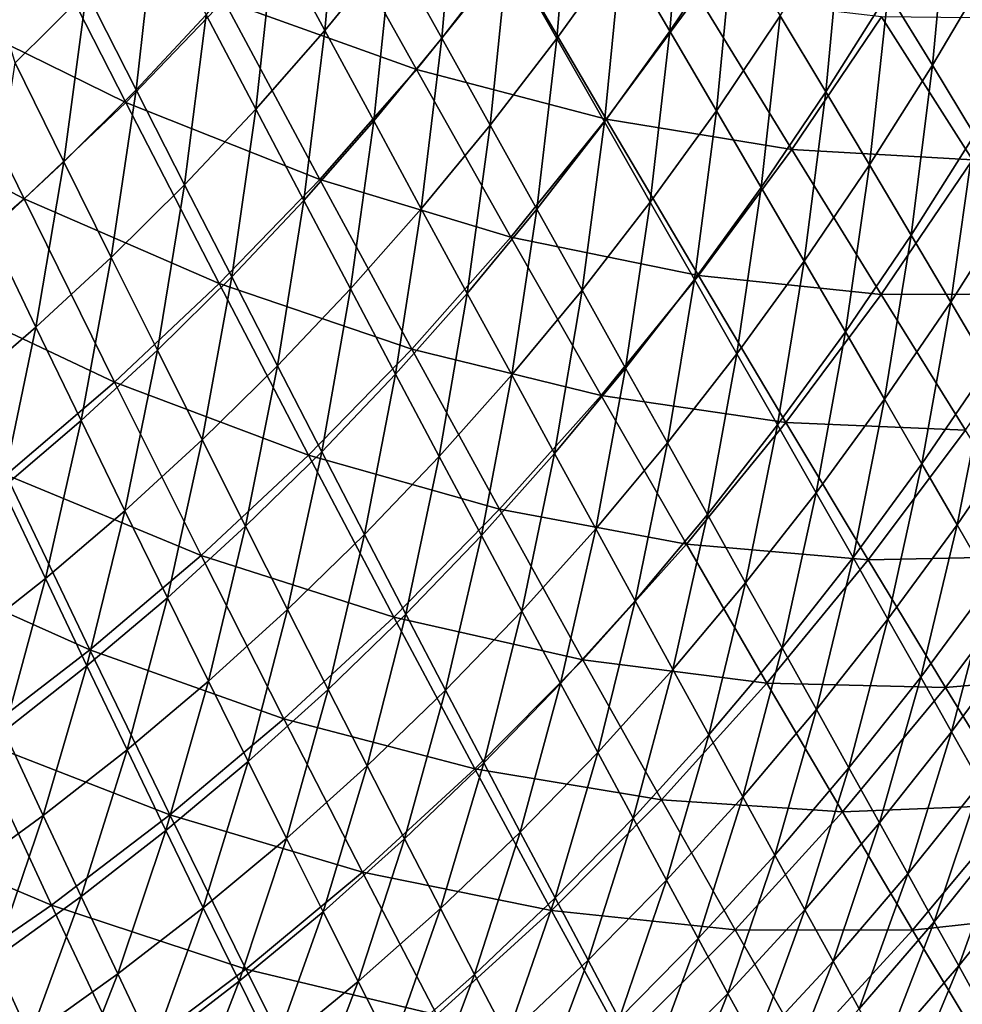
# Model space of a CAD drawing. Header units: millimetres. Extents: x -300 to 300, y -500 to 500.
# Tile 292 of 656: x 156 to 206, y -411 to -358. Entities that reach past the tile are written whole.
import ezdxf

# ---------------------------------------------------------------- set-up
doc = ezdxf.new("R2010")
doc.units = ezdxf.units.MM
doc.header["$LTSCALE"] = 81.481481
doc.layers.add('19', color=7, linetype='CONTINUOUS')
doc.layers.add('21', color=7, linetype='CONTINUOUS')

msp = doc.modelspace()

# ---------------------------------------------------------------- linework, layer by layer
at = {"layer": '19', "color": 7, "linetype": 'CONTINUOUS'}
for points in [[(166.645, -356.768, 59.091), (177.002, -360.481, 56.532), (171.699, -350.983, 58.893), (166.645, -356.768, 59.091)], [(177.002, -360.481, 56.532), (181.992, -354.259, 56.33), (171.699, -350.983, 58.893), (177.002, -360.481, 56.532)], [(150.885, -357.095, 61.642), (161.389, -362.252, 59.287), (156.18, -352.024, 61.453), (150.885, -357.095, 61.642)], [(161.389, -362.252, 59.287), (166.645, -356.768, 59.091), (156.18, -352.024, 61.453), (161.389, -362.252, 59.287)], [(177.002, -360.481, 56.532), (187.195, -363.152, 53.774), (181.992, -354.259, 56.33), (177.002, -360.481, 56.532)], [(187.195, -363.152, 53.774), (192.103, -356.484, 53.57), (181.992, -354.259, 56.33), (187.195, -363.152, 53.774)], [(187.195, -363.152, 53.774), (197.171, -364.774, 50.813), (192.103, -356.484, 53.57), (187.195, -363.152, 53.774)], [(197.171, -364.774, 50.813), (201.978, -357.65, 50.611), (192.103, -356.484, 53.57), (197.171, -364.774, 50.813)], [(145.391, -361.881, 61.828), (155.93, -367.439, 59.479), (150.885, -357.095, 61.642), (145.391, -361.881, 61.828)], [(155.93, -367.439, 59.479), (161.389, -362.252, 59.287), (150.885, -357.095, 61.642), (155.93, -367.439, 59.479)], [(161.389, -362.252, 59.287), (171.805, -366.389, 56.732), (166.645, -356.768, 59.091), (161.389, -362.252, 59.287)], [(171.805, -366.389, 56.732), (177.002, -360.481, 56.532), (166.645, -356.768, 59.091), (171.805, -366.389, 56.732)], [(197.171, -364.774, 50.813), (206.874, -365.34, 47.65), (201.978, -357.65, 50.611), (197.171, -364.774, 50.813)], [(206.874, -365.34, 47.65), (211.561, -357.753, 47.451), (201.978, -357.65, 50.611), (206.874, -365.34, 47.65)], [(171.805, -366.389, 56.732), (182.078, -369.493, 53.976), (177.002, -360.481, 56.532), (171.805, -366.389, 56.732)], [(182.078, -369.493, 53.976), (187.195, -363.152, 53.774), (177.002, -360.481, 56.532), (182.078, -369.493, 53.976)], [(150.263, -372.334, 59.668), (155.93, -367.439, 59.479), (145.391, -361.881, 61.828), (150.263, -372.334, 59.668)], [(155.93, -367.439, 59.479), (166.401, -371.987, 56.929), (161.389, -362.252, 59.287), (155.93, -367.439, 59.479)], [(166.401, -371.987, 56.929), (171.805, -366.389, 56.732), (161.389, -362.252, 59.287), (166.401, -371.987, 56.929)], [(182.078, -369.493, 53.976), (192.151, -371.557, 51.015), (187.195, -363.152, 53.774), (182.078, -369.493, 53.976)], [(192.151, -371.557, 51.015), (197.171, -364.774, 50.813), (187.195, -363.152, 53.774), (192.151, -371.557, 51.015)], [(192.151, -371.557, 51.015), (201.97, -372.574, 47.849), (197.171, -364.774, 50.813), (192.151, -371.557, 51.015)], [(201.97, -372.574, 47.849), (206.874, -365.34, 47.65), (197.171, -364.774, 50.813), (201.97, -372.574, 47.849)], [(201.97, -372.574, 47.849), (211.479, -372.54, 44.476), (206.874, -365.34, 47.65), (201.97, -372.574, 47.849)], [(166.401, -371.987, 56.929), (176.748, -375.512, 54.175), (171.805, -366.389, 56.732), (166.401, -371.987, 56.929)], [(176.748, -375.512, 54.175), (182.078, -369.493, 53.976), (171.805, -366.389, 56.732), (176.748, -375.512, 54.175)], [(150.263, -372.334, 59.668), (160.785, -377.28, 57.123), (155.93, -367.439, 59.479), (150.263, -372.334, 59.668)], [(160.785, -377.28, 57.123), (166.401, -371.987, 56.929), (155.93, -367.439, 59.479), (160.785, -377.28, 57.123)], [(176.748, -375.512, 54.175), (186.916, -378.005, 51.215), (182.078, -369.493, 53.976), (176.748, -375.512, 54.175)], [(186.916, -378.005, 51.215), (192.151, -371.557, 51.015), (182.078, -369.493, 53.976), (186.916, -378.005, 51.215)], [(160.785, -377.28, 57.123), (171.203, -381.214, 54.372), (166.401, -371.987, 56.929), (160.785, -377.28, 57.123)], [(171.203, -381.214, 54.372), (176.748, -375.512, 54.175), (166.401, -371.987, 56.929), (171.203, -381.214, 54.372)], [(186.916, -378.005, 51.215), (196.848, -379.459, 48.046), (192.151, -371.557, 51.015), (186.916, -378.005, 51.215)], [(196.848, -379.459, 48.046), (201.97, -372.574, 47.849), (192.151, -371.557, 51.015), (196.848, -379.459, 48.046)], [(154.955, -382.273, 57.313), (160.785, -377.28, 57.123), (150.263, -372.334, 59.668), (154.955, -382.273, 57.313)], [(196.848, -379.459, 48.046), (206.489, -379.87, 44.668), (201.97, -372.574, 47.849), (196.848, -379.459, 48.046)], [(206.489, -379.87, 44.668), (211.479, -372.54, 44.476), (201.97, -372.574, 47.849), (206.489, -379.87, 44.668)], [(171.203, -381.214, 54.372), (181.462, -384.124, 51.413), (176.748, -375.512, 54.175), (171.203, -381.214, 54.372)], [(181.462, -384.124, 51.413), (186.916, -378.005, 51.215), (176.748, -375.512, 54.175), (181.462, -384.124, 51.413)], [(154.955, -382.273, 57.313), (165.439, -386.602, 54.566), (160.785, -377.28, 57.123), (154.955, -382.273, 57.313)], [(165.439, -386.602, 54.566), (171.203, -381.214, 54.372), (160.785, -377.28, 57.123), (165.439, -386.602, 54.566)], [(181.462, -384.124, 51.413), (191.504, -386.002, 48.242), (186.916, -378.005, 51.215), (181.462, -384.124, 51.413)], [(191.504, -386.002, 48.242), (196.848, -379.459, 48.046), (186.916, -378.005, 51.215), (191.504, -386.002, 48.242)], [(191.504, -386.002, 48.242), (201.274, -386.845, 44.859), (196.848, -379.459, 48.046), (191.504, -386.002, 48.242)], [(201.274, -386.845, 44.859), (206.489, -379.87, 44.668), (196.848, -379.459, 48.046), (201.274, -386.845, 44.859)], [(201.274, -386.845, 44.859), (210.714, -386.649, 41.264), (206.489, -379.87, 44.668), (201.274, -386.845, 44.859)], [(165.439, -386.602, 54.566), (175.785, -389.916, 51.607), (171.203, -381.214, 54.372), (165.439, -386.602, 54.566)], [(175.785, -389.916, 51.607), (181.462, -384.124, 51.413), (171.203, -381.214, 54.372), (175.785, -389.916, 51.607)], [(148.908, -386.969, 57.498), (159.455, -391.683, 54.755), (154.955, -382.273, 57.313), (148.908, -386.969, 57.498)], [(159.455, -391.683, 54.755), (165.439, -386.602, 54.566), (154.955, -382.273, 57.313), (159.455, -391.683, 54.755)], [(175.785, -389.916, 51.607), (185.935, -392.207, 48.436), (181.462, -384.124, 51.413), (175.785, -389.916, 51.607)], [(185.935, -392.207, 48.436), (191.504, -386.002, 48.242), (181.462, -384.124, 51.413), (185.935, -392.207, 48.436)], [(185.935, -392.207, 48.436), (195.831, -393.468, 45.049), (191.504, -386.002, 48.242), (185.935, -392.207, 48.436)], [(195.831, -393.468, 45.049), (201.274, -386.845, 44.859), (191.504, -386.002, 48.242), (195.831, -393.468, 45.049)], [(159.455, -391.683, 54.755), (169.884, -395.389, 51.799), (165.439, -386.602, 54.566), (159.455, -391.683, 54.755)], [(169.884, -395.389, 51.799), (175.785, -389.916, 51.607), (165.439, -386.602, 54.566), (169.884, -395.389, 51.799)], [(195.831, -393.468, 45.049), (205.416, -393.698, 41.447), (201.274, -386.845, 44.859), (195.831, -393.468, 45.049)], [(205.416, -393.698, 41.447), (210.714, -386.649, 41.264), (201.274, -386.845, 44.859), (205.416, -393.698, 41.447)], [(205.416, -393.698, 41.447), (214.633, -392.895, 37.63), (210.714, -386.649, 41.264), (205.416, -393.698, 41.447)], [(153.247, -396.459, 54.94), (159.455, -391.683, 54.755), (148.908, -386.969, 57.498), (153.247, -396.459, 54.94)], [(169.884, -395.389, 51.799), (180.137, -398.079, 48.627), (175.785, -389.916, 51.607), (169.884, -395.389, 51.799)], [(180.137, -398.079, 48.627), (185.935, -392.207, 48.436), (175.785, -389.916, 51.607), (180.137, -398.079, 48.627)], [(153.247, -396.459, 54.94), (163.755, -400.547, 51.987), (159.455, -391.683, 54.755), (153.247, -396.459, 54.94)], [(163.755, -400.547, 51.987), (169.884, -395.389, 51.799), (159.455, -391.683, 54.755), (163.755, -400.547, 51.987)], [(180.137, -398.079, 48.627), (190.157, -399.747, 45.237), (185.935, -392.207, 48.436), (180.137, -398.079, 48.627)], [(190.157, -399.747, 45.237), (195.831, -393.468, 45.049), (185.935, -392.207, 48.436), (190.157, -399.747, 45.237)], [(209.263, -400.005, 37.802), (214.633, -392.895, 37.63), (205.416, -393.698, 41.447), (209.263, -400.005, 37.802)], [(190.157, -399.747, 45.237), (199.885, -400.39, 41.629), (195.831, -393.468, 45.049), (190.157, -399.747, 45.237)], [(199.885, -400.39, 41.629), (205.416, -393.698, 41.447), (195.831, -393.468, 45.049), (199.885, -400.39, 41.629)], [(199.885, -400.39, 41.629), (209.263, -400.005, 37.802), (205.416, -393.698, 41.447), (199.885, -400.39, 41.629)], [(163.755, -400.547, 51.987), (174.108, -403.625, 48.814), (169.884, -395.389, 51.799), (163.755, -400.547, 51.987)], [(174.108, -403.625, 48.814), (180.137, -398.079, 48.627), (169.884, -395.389, 51.799), (174.108, -403.625, 48.814)], [(146.812, -400.937, 55.12), (157.395, -405.394, 52.17), (153.247, -396.459, 54.94), (146.812, -400.937, 55.12)], [(157.395, -405.394, 52.17), (163.755, -400.547, 51.987), (153.247, -396.459, 54.94), (157.395, -405.394, 52.17)], [(174.108, -403.625, 48.814), (184.248, -405.687, 45.422), (180.137, -398.079, 48.627), (174.108, -403.625, 48.814)], [(184.248, -405.687, 45.422), (190.157, -399.747, 45.237), (180.137, -398.079, 48.627), (184.248, -405.687, 45.422)], [(184.248, -405.687, 45.422), (194.116, -406.73, 41.808), (190.157, -399.747, 45.237), (184.248, -405.687, 45.422)], [(194.116, -406.73, 41.808), (199.885, -400.39, 41.629), (190.157, -399.747, 45.237), (194.116, -406.73, 41.808)], [(203.654, -406.751, 37.973), (209.263, -400.005, 37.802), (199.885, -400.39, 41.629), (203.654, -406.751, 37.973)], [(203.654, -406.751, 37.973), (212.803, -405.751, 33.916), (209.263, -400.005, 37.802), (203.654, -406.751, 37.973)], [(157.395, -405.394, 52.17), (167.844, -408.848, 48.998), (163.755, -400.547, 51.987), (157.395, -405.394, 52.17)], [(167.844, -408.848, 48.998), (174.108, -403.625, 48.814), (163.755, -400.547, 51.987), (167.844, -408.848, 48.998)], [(194.116, -406.73, 41.808), (203.654, -406.751, 37.973), (199.885, -400.39, 41.629), (194.116, -406.73, 41.808)], [(150.801, -409.935, 52.348), (157.395, -405.394, 52.17), (146.812, -400.937, 55.12), (150.801, -409.935, 52.348)], [(167.844, -408.848, 48.998), (178.101, -411.293, 45.604), (174.108, -403.625, 48.814), (167.844, -408.848, 48.998)], [(178.101, -411.293, 45.604), (184.248, -405.687, 45.422), (174.108, -403.625, 48.814), (178.101, -411.293, 45.604)], [(150.801, -409.935, 52.348), (161.342, -413.755, 49.178), (157.395, -405.394, 52.17), (150.801, -409.935, 52.348)], [(161.342, -413.755, 49.178), (167.844, -408.848, 48.998), (157.395, -405.394, 52.17), (161.342, -413.755, 49.178)], [(178.101, -411.293, 45.604), (188.107, -412.724, 41.985), (184.248, -405.687, 45.422), (178.101, -411.293, 45.604)], [(188.107, -412.724, 41.985), (194.116, -406.73, 41.808), (184.248, -405.687, 45.422), (188.107, -412.724, 41.985)], [(207.127, -412.536, 34.073), (212.803, -405.751, 33.916), (203.654, -406.751, 37.973), (207.127, -412.536, 34.073)], [(188.107, -412.724, 41.985), (197.802, -413.138, 38.141), (194.116, -406.73, 41.808), (188.107, -412.724, 41.985)], [(197.802, -413.138, 38.141), (203.654, -406.751, 37.973), (194.116, -406.73, 41.808), (197.802, -413.138, 38.141)], [(197.802, -413.138, 38.141), (207.127, -412.536, 34.073), (203.654, -406.751, 37.973), (197.802, -413.138, 38.141)], [(161.342, -413.755, 49.178), (171.713, -416.571, 45.782), (167.844, -408.848, 48.998), (161.342, -413.755, 49.178)], [(171.713, -416.571, 45.782), (178.101, -411.293, 45.604), (167.844, -408.848, 48.998), (171.713, -416.571, 45.782)], [(154.599, -418.35, 49.352), (161.342, -413.755, 49.178), (150.801, -409.935, 52.348), (154.599, -418.35, 49.352)]]:
    msp.add_3dface(points, dxfattribs=at)
at = {"layer": '21', "color": 7, "linetype": 'CONTINUOUS'}
for points in [[(169.372, -353.349, 43.635), (172.926, -348.991, 43.498), (172.079, -358.377, 42.391), (169.372, -353.349, 43.635)], [(172.079, -358.377, 42.391), (172.926, -348.991, 43.498), (175.682, -353.974, 42.255), (172.079, -358.377, 42.391)], [(188.015, -353.982, 39.348), (191.38, -348.966, 39.213), (190.609, -358.417, 37.957), (188.015, -353.982, 39.348)], [(190.609, -358.417, 37.957), (191.38, -348.966, 39.213), (194.011, -353.358, 37.824), (190.609, -358.417, 37.957)], [(175.682, -353.974, 42.255), (179.178, -349.401, 42.118), (178.361, -358.803, 40.961), (175.682, -353.974, 42.255)], [(178.361, -358.803, 40.961), (179.178, -349.401, 42.118), (181.902, -354.186, 40.825), (178.361, -358.803, 40.961)], [(181.902, -354.186, 40.825), (185.334, -349.394, 40.689), (184.542, -358.818, 39.482), (181.902, -354.186, 40.825)], [(184.542, -358.818, 39.482), (185.334, -349.394, 40.689), (188.015, -353.982, 39.348), (184.542, -358.818, 39.482)], [(202.346, -356.359, 34.773), (205.593, -350.843, 34.647), (204.717, -360.252, 33.242), (202.346, -356.359, 34.773)], [(204.717, -360.252, 33.242), (205.593, -350.843, 34.647), (207.991, -354.697, 33.12), (204.717, -360.252, 33.242)], [(159.269, -356.3, 45.098), (162.983, -352.315, 44.963), (161.941, -361.57, 43.906), (159.269, -356.3, 45.098)], [(161.941, -361.57, 43.906), (162.983, -352.315, 44.963), (165.71, -357.541, 43.771), (161.941, -361.57, 43.906)], [(196.548, -357.599, 36.386), (199.874, -352.313, 36.256), (198.989, -361.684, 34.899), (196.548, -357.599, 36.386)], [(198.989, -361.684, 34.899), (199.874, -352.313, 36.256), (202.346, -356.359, 34.773), (198.989, -361.684, 34.899)], [(165.71, -357.541, 43.771), (169.372, -353.349, 43.635), (168.367, -362.612, 42.527), (165.71, -357.541, 43.771)], [(168.367, -362.612, 42.527), (169.372, -353.349, 43.635), (172.079, -358.377, 42.391), (168.367, -362.612, 42.527)], [(190.609, -358.417, 37.957), (194.011, -353.358, 37.824), (193.111, -362.698, 36.516), (190.609, -358.417, 37.957)], [(193.111, -362.698, 36.516), (194.011, -353.358, 37.824), (196.548, -357.599, 36.386), (193.111, -362.698, 36.516)], [(155.447, -360.127, 45.232), (153.564, -353.88, 46.345), (159.269, -356.3, 45.098), (155.447, -360.127, 45.232)], [(172.079, -358.377, 42.391), (175.682, -353.974, 42.255), (174.71, -363.249, 41.097), (172.079, -358.377, 42.391)], [(174.71, -363.249, 41.097), (175.682, -353.974, 42.255), (178.361, -358.803, 40.961), (174.71, -363.249, 41.097)], [(184.542, -358.818, 39.482), (188.015, -353.982, 39.348), (187.096, -363.295, 38.09), (184.542, -358.818, 39.482)], [(187.096, -363.295, 38.09), (188.015, -353.982, 39.348), (190.609, -358.417, 37.957), (187.096, -363.295, 38.09)], [(178.361, -358.803, 40.961), (181.902, -354.186, 40.825), (180.958, -363.478, 39.617), (178.361, -358.803, 40.961)], [(180.958, -363.478, 39.617), (181.902, -354.186, 40.825), (184.542, -358.818, 39.482), (180.958, -363.478, 39.617)], [(204.717, -360.252, 33.242), (207.991, -354.697, 33.12), (206.982, -363.988, 31.665), (204.717, -360.252, 33.242)], [(155.447, -360.127, 45.232), (159.269, -356.3, 45.098), (158.061, -365.437, 44.04), (155.447, -360.127, 45.232)], [(158.061, -365.437, 44.04), (159.269, -356.3, 45.098), (161.941, -361.57, 43.906), (158.061, -365.437, 44.04)], [(198.989, -361.684, 34.899), (202.346, -356.359, 34.773), (201.33, -365.613, 33.364), (198.989, -361.684, 34.899)], [(201.33, -365.613, 33.364), (202.346, -356.359, 34.773), (204.717, -360.252, 33.242), (201.33, -365.613, 33.364)], [(161.941, -361.57, 43.906), (165.71, -357.541, 43.771), (164.544, -366.681, 42.662), (161.941, -361.57, 43.906)], [(164.544, -366.681, 42.662), (165.71, -357.541, 43.771), (168.367, -362.612, 42.527), (164.544, -366.681, 42.662)], [(193.111, -362.698, 36.516), (196.548, -357.599, 36.386), (195.519, -366.821, 35.026), (193.111, -362.698, 36.516)], [(195.519, -366.821, 35.026), (196.548, -357.599, 36.386), (198.989, -361.684, 34.899), (195.519, -366.821, 35.026)], [(168.367, -362.612, 42.527), (172.079, -358.377, 42.391), (170.949, -367.524, 41.232), (168.367, -362.612, 42.527)], [(170.949, -367.524, 41.232), (172.079, -358.377, 42.391), (174.71, -363.249, 41.097), (170.949, -367.524, 41.232)], [(174.71, -363.249, 41.097), (178.361, -358.803, 40.961), (177.263, -367.963, 39.752), (174.71, -363.249, 41.097)], [(177.263, -367.963, 39.752), (178.361, -358.803, 40.961), (180.958, -363.478, 39.617), (177.263, -367.963, 39.752)], [(180.958, -363.478, 39.617), (184.542, -358.818, 39.482), (183.471, -367.993, 38.223), (180.958, -363.478, 39.617)], [(183.471, -367.993, 38.223), (184.542, -358.818, 39.482), (187.096, -363.295, 38.09), (183.471, -367.993, 38.223)], [(187.096, -363.295, 38.09), (190.609, -358.417, 37.957), (189.561, -367.614, 36.647), (187.096, -363.295, 38.09)], [(189.561, -367.614, 36.647), (190.609, -358.417, 37.957), (193.111, -362.698, 36.516), (189.561, -367.614, 36.647)], [(154.071, -369.145, 44.173), (155.447, -360.127, 45.232), (158.061, -365.437, 44.04), (154.071, -369.145, 44.173)], [(201.33, -365.613, 33.364), (204.717, -360.252, 33.242), (203.569, -369.381, 31.783), (201.33, -365.613, 33.364)], [(203.569, -369.381, 31.783), (204.717, -360.252, 33.242), (206.982, -363.988, 31.665), (203.569, -369.381, 31.783)], [(158.061, -365.437, 44.04), (161.941, -361.57, 43.906), (160.609, -370.587, 42.796), (158.061, -365.437, 44.04)], [(160.609, -370.587, 42.796), (161.941, -361.57, 43.906), (164.544, -366.681, 42.662), (160.609, -370.587, 42.796)], [(195.519, -366.821, 35.026), (198.989, -361.684, 34.899), (197.83, -370.782, 33.488), (195.519, -366.821, 35.026)], [(197.83, -370.782, 33.488), (198.989, -361.684, 34.899), (201.33, -365.613, 33.364), (197.83, -370.782, 33.488)], [(164.544, -366.681, 42.662), (168.367, -362.612, 42.527), (167.075, -371.632, 41.366), (164.544, -366.681, 42.662)], [(167.075, -371.632, 41.366), (168.367, -362.612, 42.527), (170.949, -367.524, 41.232), (167.075, -371.632, 41.366)], [(189.561, -367.614, 36.647), (193.111, -362.698, 36.516), (191.935, -371.771, 35.154), (189.561, -367.614, 36.647)], [(191.935, -371.771, 35.154), (193.111, -362.698, 36.516), (195.519, -366.821, 35.026), (191.935, -371.771, 35.154)], [(170.949, -367.524, 41.232), (174.71, -363.249, 41.097), (173.454, -372.275, 39.886), (170.949, -367.524, 41.232)], [(173.454, -372.275, 39.886), (174.71, -363.249, 41.097), (177.263, -367.963, 39.752), (173.454, -372.275, 39.886)], [(177.263, -367.963, 39.752), (180.958, -363.478, 39.617), (179.734, -372.515, 38.355), (177.263, -367.963, 39.752)], [(179.734, -372.515, 38.355), (180.958, -363.478, 39.617), (183.471, -367.993, 38.223), (179.734, -372.515, 38.355)], [(183.471, -367.993, 38.223), (187.096, -363.295, 38.09), (185.898, -372.347, 36.777), (183.471, -367.993, 38.223)], [(185.898, -372.347, 36.777), (187.096, -363.295, 38.09), (189.561, -367.614, 36.647), (185.898, -372.347, 36.777)], [(203.569, -369.381, 31.783), (206.982, -363.988, 31.665), (205.703, -372.985, 30.157), (203.569, -369.381, 31.783)], [(205.703, -372.985, 30.157), (206.982, -363.988, 31.665), (209.14, -367.565, 30.044), (205.703, -372.985, 30.157)], [(154.071, -369.145, 44.173), (158.061, -365.437, 44.04), (156.562, -374.331, 42.929), (154.071, -369.145, 44.173)], [(156.562, -374.331, 42.929), (158.061, -365.437, 44.04), (160.609, -370.587, 42.796), (156.562, -374.331, 42.929)], [(197.83, -370.782, 33.488), (201.33, -365.613, 33.364), (200.041, -374.58, 31.902), (197.83, -370.782, 33.488)], [(200.041, -374.58, 31.902), (201.33, -365.613, 33.364), (203.569, -369.381, 31.783), (200.041, -374.58, 31.902)], [(160.609, -370.587, 42.796), (164.544, -366.681, 42.662), (163.087, -375.573, 41.5), (160.609, -370.587, 42.796)], [(163.087, -375.573, 41.5), (164.544, -366.681, 42.662), (167.075, -371.632, 41.366), (163.087, -375.573, 41.5)], [(191.935, -371.771, 35.154), (195.519, -366.821, 35.026), (194.214, -375.763, 33.612), (191.935, -371.771, 35.154)], [(194.214, -375.763, 33.612), (195.519, -366.821, 35.026), (197.83, -370.782, 33.488), (194.214, -375.763, 33.612)], [(167.075, -371.632, 41.366), (170.949, -367.524, 41.232), (169.532, -376.418, 40.019), (167.075, -371.632, 41.366)], [(169.532, -376.418, 40.019), (170.949, -367.524, 41.232), (173.454, -372.275, 39.886), (169.532, -376.418, 40.019)], [(185.898, -372.347, 36.777), (189.561, -367.614, 36.647), (188.236, -376.536, 35.282), (185.898, -372.347, 36.777)], [(188.236, -376.536, 35.282), (189.561, -367.614, 36.647), (191.935, -371.771, 35.154), (188.236, -376.536, 35.282)], [(205.703, -372.985, 30.157), (209.14, -367.565, 30.044), (207.729, -376.424, 28.488), (205.703, -372.985, 30.157)], [(173.454, -372.275, 39.886), (177.263, -367.963, 39.752), (175.881, -376.861, 38.488), (173.454, -372.275, 39.886)], [(175.881, -376.861, 38.488), (177.263, -367.963, 39.752), (179.734, -372.515, 38.355), (175.881, -376.861, 38.488)], [(179.734, -372.515, 38.355), (183.471, -367.993, 38.223), (182.12, -376.902, 36.908), (179.734, -372.515, 38.355)], [(182.12, -376.902, 36.908), (183.471, -367.993, 38.223), (185.898, -372.347, 36.777), (182.12, -376.902, 36.908)], [(152.4, -377.914, 43.06), (154.071, -369.145, 44.173), (156.562, -374.331, 42.929), (152.4, -377.914, 43.06)], [(200.041, -374.58, 31.902), (203.569, -369.381, 31.783), (202.15, -378.21, 30.271), (200.041, -374.58, 31.902)], [(202.15, -378.21, 30.271), (203.569, -369.381, 31.783), (205.703, -372.985, 30.157), (202.15, -378.21, 30.271)], [(156.562, -374.331, 42.929), (160.609, -370.587, 42.796), (158.985, -379.35, 41.632), (156.562, -374.331, 42.929)], [(158.985, -379.35, 41.632), (160.609, -370.587, 42.796), (163.087, -375.573, 41.5), (158.985, -379.35, 41.632)], [(194.214, -375.763, 33.612), (197.83, -370.782, 33.488), (196.396, -379.587, 32.022), (194.214, -375.763, 33.612)], [(196.396, -379.587, 32.022), (197.83, -370.782, 33.488), (200.041, -374.58, 31.902), (196.396, -379.587, 32.022)], [(163.087, -375.573, 41.5), (167.075, -371.632, 41.366), (165.494, -380.391, 40.152), (163.087, -375.573, 41.5)], [(165.494, -380.391, 40.152), (167.075, -371.632, 41.366), (169.532, -376.418, 40.019), (165.494, -380.391, 40.152)], [(188.236, -376.536, 35.282), (191.935, -371.771, 35.154), (190.482, -380.557, 33.736), (188.236, -376.536, 35.282)], [(190.482, -380.557, 33.736), (191.935, -371.771, 35.154), (194.214, -375.763, 33.612), (190.482, -380.557, 33.736)], [(169.532, -376.418, 40.019), (173.454, -372.275, 39.886), (171.912, -381.035, 38.62), (169.532, -376.418, 40.019)], [(171.912, -381.035, 38.62), (173.454, -372.275, 39.886), (175.881, -376.861, 38.488), (171.912, -381.035, 38.62)], [(175.881, -376.861, 38.488), (179.734, -372.515, 38.355), (178.226, -381.279, 37.039), (175.881, -376.861, 38.488)], [(178.226, -381.279, 37.039), (179.734, -372.515, 38.355), (182.12, -376.902, 36.908), (178.226, -381.279, 37.039)], [(182.12, -376.902, 36.908), (185.898, -372.347, 36.777), (184.421, -381.121, 35.41), (182.12, -376.902, 36.908)], [(184.421, -381.121, 35.41), (185.898, -372.347, 36.777), (188.236, -376.536, 35.282), (184.421, -381.121, 35.41)], [(202.15, -378.21, 30.271), (205.703, -372.985, 30.157), (204.153, -381.67, 28.596), (202.15, -378.21, 30.271)], [(204.153, -381.67, 28.596), (205.703, -372.985, 30.157), (207.729, -376.424, 28.488), (204.153, -381.67, 28.596)], [(152.4, -377.914, 43.06), (156.562, -374.331, 42.929), (154.767, -382.965, 41.764), (152.4, -377.914, 43.06)], [(154.767, -382.965, 41.764), (156.562, -374.331, 42.929), (158.985, -379.35, 41.632), (154.767, -382.965, 41.764)], [(196.396, -379.587, 32.022), (200.041, -374.58, 31.902), (198.478, -383.241, 30.387), (196.396, -379.587, 32.022)], [(198.478, -383.241, 30.387), (200.041, -374.58, 31.902), (202.15, -378.21, 30.271), (198.478, -383.241, 30.387)], [(158.985, -379.35, 41.632), (163.087, -375.573, 41.5), (161.339, -384.198, 40.284), (158.985, -379.35, 41.632)], [(161.339, -384.198, 40.284), (163.087, -375.573, 41.5), (165.494, -380.391, 40.152), (161.339, -384.198, 40.284)], [(190.482, -380.557, 33.736), (194.214, -375.763, 33.612), (192.633, -384.406, 32.143), (190.482, -380.557, 33.736)], [(192.633, -384.406, 32.143), (194.214, -375.763, 33.612), (196.396, -379.587, 32.022), (192.633, -384.406, 32.143)], [(165.494, -380.391, 40.152), (169.532, -376.418, 40.019), (167.826, -385.038, 38.752), (165.494, -380.391, 40.152)], [(167.826, -385.038, 38.752), (169.532, -376.418, 40.019), (171.912, -381.035, 38.62), (167.826, -385.038, 38.752)], [(184.421, -381.121, 35.41), (188.236, -376.536, 35.282), (186.631, -385.167, 33.861), (184.421, -381.121, 35.41)], [(186.631, -385.167, 33.861), (188.236, -376.536, 35.282), (190.482, -380.557, 33.736), (186.631, -385.167, 33.861)], [(204.153, -381.67, 28.596), (207.729, -376.424, 28.488), (206.047, -384.958, 26.879), (204.153, -381.67, 28.596)], [(206.047, -384.958, 26.879), (207.729, -376.424, 28.488), (209.644, -379.694, 26.776), (206.047, -384.958, 26.879)], [(171.912, -381.035, 38.62), (175.881, -376.861, 38.488), (174.214, -385.481, 37.169), (171.912, -381.035, 38.62)], [(174.214, -385.481, 37.169), (175.881, -376.861, 38.488), (178.226, -381.279, 37.039), (174.214, -385.481, 37.169)], [(178.226, -381.279, 37.039), (182.12, -376.902, 36.908), (180.487, -385.525, 35.538), (178.226, -381.279, 37.039)], [(180.487, -385.525, 35.538), (182.12, -376.902, 36.908), (184.421, -381.121, 35.41), (180.487, -385.525, 35.538)], [(198.478, -383.241, 30.387), (202.15, -378.21, 30.271), (200.457, -386.721, 28.707), (198.478, -383.241, 30.387)], [(200.457, -386.721, 28.707), (202.15, -378.21, 30.271), (204.153, -381.67, 28.596), (200.457, -386.721, 28.707)], [(154.767, -382.965, 41.764), (158.985, -379.35, 41.632), (157.066, -387.841, 40.414), (154.767, -382.965, 41.764)], [(157.066, -387.841, 40.414), (158.985, -379.35, 41.632), (161.339, -384.198, 40.284), (157.066, -387.841, 40.414)], [(192.633, -384.406, 32.143), (196.396, -379.587, 32.022), (194.686, -388.081, 30.503), (192.633, -384.406, 32.143)], [(194.686, -388.081, 30.503), (196.396, -379.587, 32.022), (198.478, -383.241, 30.387), (194.686, -388.081, 30.503)], [(206.047, -384.958, 26.879), (209.644, -379.694, 26.776), (207.831, -388.069, 25.121), (206.047, -384.958, 26.879)], [(161.339, -384.198, 40.284), (165.494, -380.391, 40.152), (163.621, -388.873, 38.882), (161.339, -384.198, 40.284)], [(163.621, -388.873, 38.882), (165.494, -380.391, 40.152), (167.826, -385.038, 38.752), (163.621, -388.873, 38.882)], [(167.826, -385.038, 38.752), (171.912, -381.035, 38.62), (170.082, -389.511, 37.299), (167.826, -385.038, 38.752)], [(170.082, -389.511, 37.299), (171.912, -381.035, 38.62), (174.214, -385.481, 37.169), (170.082, -389.511, 37.299)], [(186.631, -385.167, 33.861), (190.482, -380.557, 33.736), (188.75, -389.039, 32.265), (186.631, -385.167, 33.861)], [(188.75, -389.039, 32.265), (190.482, -380.557, 33.736), (192.633, -384.406, 32.143), (188.75, -389.039, 32.265)], [(174.214, -385.481, 37.169), (178.226, -381.279, 37.039), (176.433, -389.753, 35.666), (174.214, -385.481, 37.169)], [(176.433, -389.753, 35.666), (178.226, -381.279, 37.039), (180.487, -385.525, 35.538), (176.433, -389.753, 35.666)], [(180.487, -385.525, 35.538), (184.421, -381.121, 35.41), (182.66, -389.596, 33.987), (180.487, -385.525, 35.538)], [(182.66, -389.596, 33.987), (184.421, -381.121, 35.41), (186.631, -385.167, 33.861), (182.66, -389.596, 33.987)], [(200.457, -386.721, 28.707), (204.153, -381.67, 28.596), (202.33, -390.023, 26.983), (200.457, -386.721, 28.707)], [(202.33, -390.023, 26.983), (204.153, -381.67, 28.596), (206.047, -384.958, 26.879), (202.33, -390.023, 26.983)], [(152.673, -391.322, 40.544), (154.767, -382.965, 41.764), (157.066, -387.841, 40.414), (152.673, -391.322, 40.544)], [(194.686, -388.081, 30.503), (198.478, -383.241, 30.387), (196.64, -391.578, 28.818), (194.686, -388.081, 30.503)], [(196.64, -391.578, 28.818), (198.478, -383.241, 30.387), (200.457, -386.721, 28.707), (196.64, -391.578, 28.818)], [(157.066, -387.841, 40.414), (161.339, -384.198, 40.284), (159.296, -392.541, 39.012), (157.066, -387.841, 40.414)], [(159.296, -392.541, 39.012), (161.339, -384.198, 40.284), (163.621, -388.873, 38.882), (159.296, -392.541, 39.012)], [(188.75, -389.039, 32.265), (192.633, -384.406, 32.143), (190.773, -392.733, 30.621), (188.75, -389.039, 32.265)], [(190.773, -392.733, 30.621), (192.633, -384.406, 32.143), (194.686, -388.081, 30.503), (190.773, -392.733, 30.621)], [(163.621, -388.873, 38.882), (167.826, -385.038, 38.752), (165.829, -393.37, 37.428), (163.621, -388.873, 38.882)], [(165.829, -393.37, 37.428), (167.826, -385.038, 38.752), (170.082, -389.511, 37.299), (165.829, -393.37, 37.428)], [(182.66, -389.596, 33.987), (186.631, -385.167, 33.861), (184.745, -393.488, 32.387), (182.66, -389.596, 33.987)], [(184.745, -393.488, 32.387), (186.631, -385.167, 33.861), (188.75, -389.039, 32.265), (184.745, -393.488, 32.387)], [(202.33, -390.023, 26.983), (206.047, -384.958, 26.879), (204.095, -393.145, 25.219), (202.33, -390.023, 26.983)], [(204.095, -393.145, 25.219), (206.047, -384.958, 26.879), (207.831, -388.069, 25.121), (204.095, -393.145, 25.219)], [(170.082, -389.511, 37.299), (174.214, -385.481, 37.169), (172.258, -393.805, 35.794), (170.082, -389.511, 37.299)], [(172.258, -393.805, 35.794), (174.214, -385.481, 37.169), (176.433, -389.753, 35.666), (172.258, -393.805, 35.794)], [(176.433, -389.753, 35.666), (180.487, -385.525, 35.538), (178.568, -393.845, 34.112), (176.433, -389.753, 35.666)], [(178.568, -393.845, 34.112), (180.487, -385.525, 35.538), (182.66, -389.596, 33.987), (178.568, -393.845, 34.112)], [(196.64, -391.578, 28.818), (200.457, -386.721, 28.707), (198.49, -394.893, 27.09), (196.64, -391.578, 28.818)], [(198.49, -394.893, 27.09), (200.457, -386.721, 28.707), (202.33, -390.023, 26.983), (198.49, -394.893, 27.09)], [(152.673, -391.322, 40.544), (157.066, -387.841, 40.414), (154.849, -396.045, 39.141), (152.673, -391.322, 40.544)], [(154.849, -396.045, 39.141), (157.066, -387.841, 40.414), (159.296, -392.541, 39.012), (154.849, -396.045, 39.141)], [(190.773, -392.733, 30.621), (194.686, -388.081, 30.503), (192.699, -396.244, 28.931), (190.773, -392.733, 30.621)], [(192.699, -396.244, 28.931), (194.686, -388.081, 30.503), (196.64, -391.578, 28.818), (192.699, -396.244, 28.931)], [(204.095, -393.145, 25.219), (207.831, -388.069, 25.121), (205.749, -396.085, 23.419), (204.095, -393.145, 25.219)], [(205.749, -396.085, 23.419), (207.831, -388.069, 25.121), (209.501, -391.002, 23.327), (205.749, -396.085, 23.419)], [(159.296, -392.541, 39.012), (163.621, -388.873, 38.882), (161.455, -397.061, 37.557), (159.296, -392.541, 39.012)], [(161.455, -397.061, 37.557), (163.621, -388.873, 38.882), (165.829, -393.37, 37.428), (161.455, -397.061, 37.557)], [(165.829, -393.37, 37.428), (170.082, -389.511, 37.299), (167.961, -397.685, 35.922), (165.829, -393.37, 37.428)], [(167.961, -397.685, 35.922), (170.082, -389.511, 37.299), (172.258, -393.805, 35.794), (167.961, -397.685, 35.922)], [(184.745, -393.488, 32.387), (188.75, -389.039, 32.265), (186.737, -397.198, 30.739), (184.745, -393.488, 32.387)], [(186.737, -397.198, 30.739), (188.75, -389.039, 32.265), (190.773, -392.733, 30.621), (186.737, -397.198, 30.739)], [(172.258, -393.805, 35.794), (176.433, -389.753, 35.666), (174.353, -397.918, 34.238), (172.258, -393.805, 35.794)], [(174.353, -397.918, 34.238), (176.433, -389.753, 35.666), (178.568, -393.845, 34.112), (174.353, -397.918, 34.238)], [(178.568, -393.845, 34.112), (182.66, -389.596, 33.987), (180.617, -397.756, 32.509), (178.568, -393.845, 34.112)], [(180.617, -397.756, 32.509), (182.66, -389.596, 33.987), (184.745, -393.488, 32.387), (180.617, -397.756, 32.509)], [(198.49, -394.893, 27.09), (202.33, -390.023, 26.983), (200.234, -398.024, 25.32), (198.49, -394.893, 27.09)], [(200.234, -398.024, 25.32), (202.33, -390.023, 26.983), (204.095, -393.145, 25.219), (200.234, -398.024, 25.32)], [(205.749, -396.085, 23.419), (209.501, -391.002, 23.327), (207.293, -398.841, 21.585), (205.749, -396.085, 23.419)], [(192.699, -396.244, 28.931), (196.64, -391.578, 28.818), (194.526, -399.571, 27.198), (192.699, -396.244, 28.931)], [(194.526, -399.571, 27.198), (196.64, -391.578, 28.818), (198.49, -394.893, 27.09), (194.526, -399.571, 27.198)], [(154.849, -396.045, 39.141), (159.296, -392.541, 39.012), (156.956, -400.585, 37.684), (154.849, -396.045, 39.141)], [(156.956, -400.585, 37.684), (159.296, -392.541, 39.012), (161.455, -397.061, 37.557), (156.956, -400.585, 37.684)], [(186.737, -397.198, 30.739), (190.773, -392.733, 30.621), (188.635, -400.723, 29.046), (186.737, -397.198, 30.739)], [(188.635, -400.723, 29.046), (190.773, -392.733, 30.621), (192.699, -396.244, 28.931), (188.635, -400.723, 29.046)], [(200.234, -398.024, 25.32), (204.095, -393.145, 25.219), (201.872, -400.969, 23.513), (200.234, -398.024, 25.32)], [(201.872, -400.969, 23.513), (204.095, -393.145, 25.219), (205.749, -396.085, 23.419), (201.872, -400.969, 23.513)], [(161.455, -397.061, 37.557), (165.829, -393.37, 37.428), (163.54, -401.395, 36.049), (161.455, -397.061, 37.557)], [(163.54, -401.395, 36.049), (165.829, -393.37, 37.428), (167.961, -397.685, 35.922), (163.54, -401.395, 36.049)], [(180.617, -397.756, 32.509), (184.745, -393.488, 32.387), (182.576, -401.481, 30.858), (180.617, -397.756, 32.509)], [(182.576, -401.481, 30.858), (184.745, -393.488, 32.387), (186.737, -397.198, 30.739), (182.576, -401.481, 30.858)], [(167.961, -397.685, 35.922), (172.258, -393.805, 35.794), (170.014, -401.816, 34.363), (167.961, -397.685, 35.922)], [(170.014, -401.816, 34.363), (172.258, -393.805, 35.794), (174.353, -397.918, 34.238), (170.014, -401.816, 34.363)], [(174.353, -397.918, 34.238), (178.568, -393.845, 34.112), (176.364, -401.845, 32.632), (174.353, -397.918, 34.238)], [(176.364, -401.845, 32.632), (178.568, -393.845, 34.112), (180.617, -397.756, 32.509), (176.364, -401.845, 32.632)], [(194.526, -399.571, 27.198), (198.49, -394.893, 27.09), (196.249, -402.708, 25.423), (194.526, -399.571, 27.198)], [(196.249, -402.708, 25.423), (198.49, -394.893, 27.09), (200.234, -398.024, 25.32), (196.249, -402.708, 25.423)], [(152.332, -403.946, 37.811), (154.849, -396.045, 39.141), (156.956, -400.585, 37.684), (152.332, -403.946, 37.811)], [(188.635, -400.723, 29.046), (192.699, -396.244, 28.931), (190.435, -404.058, 27.308), (188.635, -400.723, 29.046)], [(190.435, -404.058, 27.308), (192.699, -396.244, 28.931), (194.526, -399.571, 27.198), (190.435, -404.058, 27.308)], [(201.872, -400.969, 23.513), (205.749, -396.085, 23.419), (203.401, -403.725, 21.673), (201.872, -400.969, 23.513)], [(203.401, -403.725, 21.673), (205.749, -396.085, 23.419), (207.293, -398.841, 21.585), (203.401, -403.725, 21.673)], [(156.956, -400.585, 37.684), (161.455, -397.061, 37.557), (158.992, -404.937, 36.175), (156.956, -400.585, 37.684)], [(158.992, -404.937, 36.175), (161.455, -397.061, 37.557), (163.54, -401.395, 36.049), (158.992, -404.937, 36.175)], [(182.576, -401.481, 30.858), (186.737, -397.198, 30.739), (184.444, -405.016, 29.161), (182.576, -401.481, 30.858)], [(184.444, -405.016, 29.161), (186.737, -397.198, 30.739), (188.635, -400.723, 29.046), (184.444, -405.016, 29.161)], [(163.54, -401.395, 36.049), (167.961, -397.685, 35.922), (165.548, -405.542, 34.489), (163.54, -401.395, 36.049)], [(165.548, -405.542, 34.489), (167.961, -397.685, 35.922), (170.014, -401.816, 34.363), (165.548, -405.542, 34.489)], [(170.014, -401.816, 34.363), (174.353, -397.918, 34.238), (171.986, -405.757, 32.755), (170.014, -401.816, 34.363)], [(171.986, -405.757, 32.755), (174.353, -397.918, 34.238), (176.364, -401.845, 32.632), (171.986, -405.757, 32.755)], [(176.364, -401.845, 32.632), (180.617, -397.756, 32.509), (178.289, -405.582, 30.978), (176.364, -401.845, 32.632)], [(178.289, -405.582, 30.978), (180.617, -397.756, 32.509), (182.576, -401.481, 30.858), (178.289, -405.582, 30.978)], [(196.249, -402.708, 25.423), (200.234, -398.024, 25.32), (197.867, -405.656, 23.611), (196.249, -402.708, 25.423)], [(197.867, -405.656, 23.611), (200.234, -398.024, 25.32), (201.872, -400.969, 23.513), (197.867, -405.656, 23.611)], [(203.401, -403.725, 21.673), (207.293, -398.841, 21.585), (204.821, -406.291, 19.803), (203.401, -403.725, 21.673)], [(204.821, -406.291, 19.803), (207.293, -398.841, 21.585), (208.725, -401.411, 19.721), (204.821, -406.291, 19.803)], [(190.435, -404.058, 27.308), (194.526, -399.571, 27.198), (192.135, -407.201, 25.528), (190.435, -404.058, 27.308)], [(192.135, -407.201, 25.528), (194.526, -399.571, 27.198), (196.249, -402.708, 25.423), (192.135, -407.201, 25.528)], [(152.332, -403.946, 37.811), (156.956, -400.585, 37.684), (154.318, -408.314, 36.3), (152.332, -403.946, 37.811)], [(154.318, -408.314, 36.3), (156.956, -400.585, 37.684), (158.992, -404.937, 36.175), (154.318, -408.314, 36.3)], [(184.444, -405.016, 29.161), (188.635, -400.723, 29.046), (186.217, -408.359, 27.42), (184.444, -405.016, 29.161)], [(186.217, -408.359, 27.42), (188.635, -400.723, 29.046), (190.435, -404.058, 27.308), (186.217, -408.359, 27.42)], [(197.867, -405.656, 23.611), (201.872, -400.969, 23.513), (199.381, -408.41, 21.765), (197.867, -405.656, 23.611)], [(199.381, -408.41, 21.765), (201.872, -400.969, 23.513), (203.401, -403.725, 21.673), (199.381, -408.41, 21.765)], [(158.992, -404.937, 36.175), (163.54, -401.395, 36.049), (160.955, -409.098, 34.613), (158.992, -404.937, 36.175)], [(160.955, -409.098, 34.613), (163.54, -401.395, 36.049), (165.548, -405.542, 34.489), (160.955, -409.098, 34.613)], [(178.289, -405.582, 30.978), (182.576, -401.481, 30.858), (180.124, -409.127, 29.278), (178.289, -405.582, 30.978)], [(180.124, -409.127, 29.278), (182.576, -401.481, 30.858), (184.444, -405.016, 29.161), (180.124, -409.127, 29.278)], [(204.821, -406.291, 19.803), (208.725, -401.411, 19.721), (206.131, -408.665, 17.907), (204.821, -406.291, 19.803)], [(206.131, -408.665, 17.907), (208.725, -401.411, 19.721), (210.043, -403.794, 17.833), (206.131, -408.665, 17.907)], [(165.548, -405.542, 34.489), (170.014, -401.816, 34.363), (167.479, -409.496, 32.879), (165.548, -405.542, 34.489)], [(167.479, -409.496, 32.879), (170.014, -401.816, 34.363), (171.986, -405.757, 32.755), (167.479, -409.496, 32.879)], [(171.986, -405.757, 32.755), (176.364, -401.845, 32.632), (173.874, -409.506, 31.099), (171.986, -405.757, 32.755)], [(173.874, -409.506, 31.099), (176.364, -401.845, 32.632), (178.289, -405.582, 30.978), (173.874, -409.506, 31.099)], [(192.135, -407.201, 25.528), (196.249, -402.708, 25.423), (193.734, -410.149, 23.711), (192.135, -407.201, 25.528)], [(193.734, -410.149, 23.711), (196.249, -402.708, 25.423), (197.867, -405.656, 23.611), (193.734, -410.149, 23.711)], [(199.381, -408.41, 21.765), (203.401, -403.725, 21.673), (200.789, -410.971, 19.889), (199.381, -408.41, 21.765)], [(200.789, -410.971, 19.889), (203.401, -403.725, 21.673), (204.821, -406.291, 19.803), (200.789, -410.971, 19.889)], [(206.131, -408.665, 17.907), (210.043, -403.794, 17.833), (207.331, -410.847, 15.99), (206.131, -408.665, 17.907)], [(186.217, -408.359, 27.42), (190.435, -404.058, 27.308), (187.893, -411.505, 25.636), (186.217, -408.359, 27.42)], [(187.893, -411.505, 25.636), (190.435, -404.058, 27.308), (192.135, -407.201, 25.528), (187.893, -411.505, 25.636)], [(154.318, -408.314, 36.3), (158.992, -404.937, 36.175), (156.232, -412.487, 34.737), (154.318, -408.314, 36.3)], [(156.232, -412.487, 34.737), (158.992, -404.937, 36.175), (160.955, -409.098, 34.613), (156.232, -412.487, 34.737)], [(180.124, -409.127, 29.278), (184.444, -405.016, 29.161), (181.869, -412.475, 27.533), (180.124, -409.127, 29.278)], [(181.869, -412.475, 27.533), (184.444, -405.016, 29.161), (186.217, -408.359, 27.42), (181.869, -412.475, 27.533)], [(160.955, -409.098, 34.613), (165.548, -405.542, 34.489), (162.842, -413.064, 33.002), (160.955, -409.098, 34.613)], [(162.842, -413.064, 33.002), (165.548, -405.542, 34.489), (167.479, -409.496, 32.879), (162.842, -413.064, 33.002)], [(167.479, -409.496, 32.879), (171.986, -405.757, 32.755), (169.329, -413.254, 31.22), (167.479, -409.496, 32.879)], [(169.329, -413.254, 31.22), (171.986, -405.757, 32.755), (173.874, -409.506, 31.099), (169.329, -413.254, 31.22)], [(173.874, -409.506, 31.099), (178.289, -405.582, 30.978), (175.676, -413.058, 29.396), (173.874, -409.506, 31.099)], [(175.676, -413.058, 29.396), (178.289, -405.582, 30.978), (180.124, -409.127, 29.278), (175.676, -413.058, 29.396)], [(193.734, -410.149, 23.711), (197.867, -405.656, 23.611), (195.231, -412.9, 21.86), (193.734, -410.149, 23.711)], [(195.231, -412.9, 21.86), (197.867, -405.656, 23.611), (199.381, -408.41, 21.765), (195.231, -412.9, 21.86)], [(200.789, -410.971, 19.889), (204.821, -406.291, 19.803), (202.089, -413.335, 17.987), (200.789, -410.971, 19.889)], [(202.089, -413.335, 17.987), (204.821, -406.291, 19.803), (206.131, -408.665, 17.907), (202.089, -413.335, 17.987)], [(187.893, -411.505, 25.636), (192.135, -407.201, 25.528), (189.471, -414.452, 23.814), (187.893, -411.505, 25.636)], [(189.471, -414.452, 23.814), (192.135, -407.201, 25.528), (193.734, -410.149, 23.711), (189.471, -414.452, 23.814)], [(151.379, -415.712, 34.86), (154.318, -408.314, 36.3), (156.232, -412.487, 34.737), (151.379, -415.712, 34.86)], [(181.869, -412.475, 27.533), (186.217, -408.359, 27.42), (183.519, -415.623, 25.746), (181.869, -412.475, 27.533)], [(183.519, -415.623, 25.746), (186.217, -408.359, 27.42), (187.893, -411.505, 25.636), (183.519, -415.623, 25.746)], [(195.231, -412.9, 21.86), (199.381, -408.41, 21.765), (196.625, -415.453, 19.979), (195.231, -412.9, 21.86)], [(196.625, -415.453, 19.979), (199.381, -408.41, 21.765), (200.789, -410.971, 19.889), (196.625, -415.453, 19.979)], [(156.232, -412.487, 34.737), (160.955, -409.098, 34.613), (158.075, -416.462, 33.124), (156.232, -412.487, 34.737)], [(158.075, -416.462, 33.124), (160.955, -409.098, 34.613), (162.842, -413.064, 33.002), (158.075, -416.462, 33.124)], [(175.676, -413.058, 29.396), (180.124, -409.127, 29.278), (177.39, -416.41, 27.648), (175.676, -413.058, 29.396)], [(177.39, -416.41, 27.648), (180.124, -409.127, 29.278), (181.869, -412.475, 27.533), (177.39, -416.41, 27.648)], [(202.089, -413.335, 17.987), (206.131, -408.665, 17.907), (203.282, -415.502, 16.065), (202.089, -413.335, 17.987)], [(203.282, -415.502, 16.065), (206.131, -408.665, 17.907), (207.331, -410.847, 15.99), (203.282, -415.502, 16.065)], [(162.842, -413.064, 33.002), (167.479, -409.496, 32.879), (164.652, -416.83, 31.341), (162.842, -413.064, 33.002)], [(164.652, -416.83, 31.341), (167.479, -409.496, 32.879), (169.329, -413.254, 31.22), (164.652, -416.83, 31.341)], [(169.329, -413.254, 31.22), (173.874, -409.506, 31.099), (171.095, -416.812, 29.515), (169.329, -413.254, 31.22)], [(171.095, -416.812, 29.515), (173.874, -409.506, 31.099), (175.676, -413.058, 29.396), (171.095, -416.812, 29.515)], [(189.471, -414.452, 23.814), (193.734, -410.149, 23.711), (190.949, -417.198, 21.959), (189.471, -414.452, 23.814)], [(190.949, -417.198, 21.959), (193.734, -410.149, 23.711), (195.231, -412.9, 21.86), (190.949, -417.198, 21.959)]]:
    msp.add_3dface(points, dxfattribs=at)

doc.saveas('drawing.dxf')
